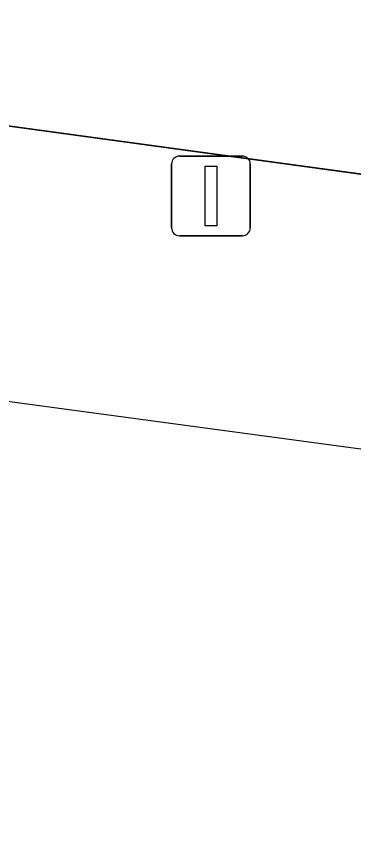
# Model space of a CAD drawing. Extents: x 155887 to 156869, y 383880 to 384678.
# Drawn here: x 156245.31 to 156249.56, y 383950.57 to 383960.73 of the extents above; entities that cross this region are included whole.
import ezdxf

# ---------------------------------------------------------------- set-up
doc = ezdxf.new("R2010")
doc.units = 0
for name, color, linetype in [('IMGEO_Fietspad_gesloten', 7, 'Continuous'), ('IMGEO_Lichtmast', 7, 'Continuous'), ('IMGEO_Voetpad_gesloten', 7, 'Continuous')]:
    doc.layers.add(name, color=color, linetype=linetype)

msp = doc.modelspace()

# ---------------------------------------------------------------- linework, layer by layer
at = {"layer": 'IMGEO_Fietspad_gesloten'}
msp.add_lwpolyline([(156208.117, 383964.255), (156238.656, 383960.244), (156256.907, 383957.756), (156311.179, 383950.607), (156329.476, 383948.136), (156355.045, 383944.825), (156357.102, 383944.544), (156364.388, 383943.547), (156367.408, 383943.039), (156372.94, 383942.397), (156374.358, 383942.182), (156379.678, 383941.442), (156381.623, 383941.174), (156388.717, 383940.177), (156392.486, 383943.386)], dxfattribs=at)
at = {"layer": 'IMGEO_Lichtmast'}
for p, q in [((156247.365, 383958.973), (156248.155, 383958.973)), ((156248.155, 383958.973), (156247.365, 383958.973)), ((156247.265, 383958.073), (156247.265, 383958.873)), ((156247.265, 383958.873), (156247.265, 383958.073)), ((156248.255, 383958.873), (156248.255, 383958.073)), ((156248.255, 383958.073), (156248.255, 383958.873)), ((156248.155, 383957.973), (156247.365, 383957.973)), ((156247.365, 383957.973), (156248.155, 383957.973))]:
    msp.add_line(p, q, dxfattribs=at)
msp.add_lwpolyline([(156247.685, 383958.848), (156247.835, 383958.848), (156247.835, 383958.098), (156247.685, 383958.098), (156247.685, 383958.848)], dxfattribs=at)
for centre, start, end in [((156247.365, 383958.873), 90, 180), ((156247.365, 383958.873), 90, 180), ((156248.155, 383958.873), 0, 90), ((156248.155, 383958.873), 360, 90), ((156247.365, 383958.073), 180, 270), ((156247.365, 383958.073), 180, 270), ((156248.155, 383958.073), 270, 0), ((156248.155, 383958.073), 270, 0)]:
    msp.add_arc(centre, 0.1, start, end, dxfattribs=at)
at = {"layer": 'IMGEO_Voetpad_gesloten'}
msp.add_lwpolyline([(156368.406, 383939.305), (156368.496, 383939.997), (156356.707, 383941.582), (156354.682, 383941.881), (156329.119, 383945.201), (156329.476, 383948.136), (156311.179, 383950.607), (156310.829, 383947.586), (156281.131, 383951.374), (156256.443, 383954.67), (156256.907, 383957.756), (156238.656, 383960.244), (156238.216, 383957.053), (156207.642, 383961.291), (156208.117, 383964.255), (156190.171, 383966.75), (156189.738, 383963.829), (156166.505, 383966.946), (156166.241, 383967.474), (156166.589, 383969.895), (156163.078, 383970.357), (156162.591, 383967.021)], close=True, dxfattribs=at)

doc.saveas('drawing.dxf')
